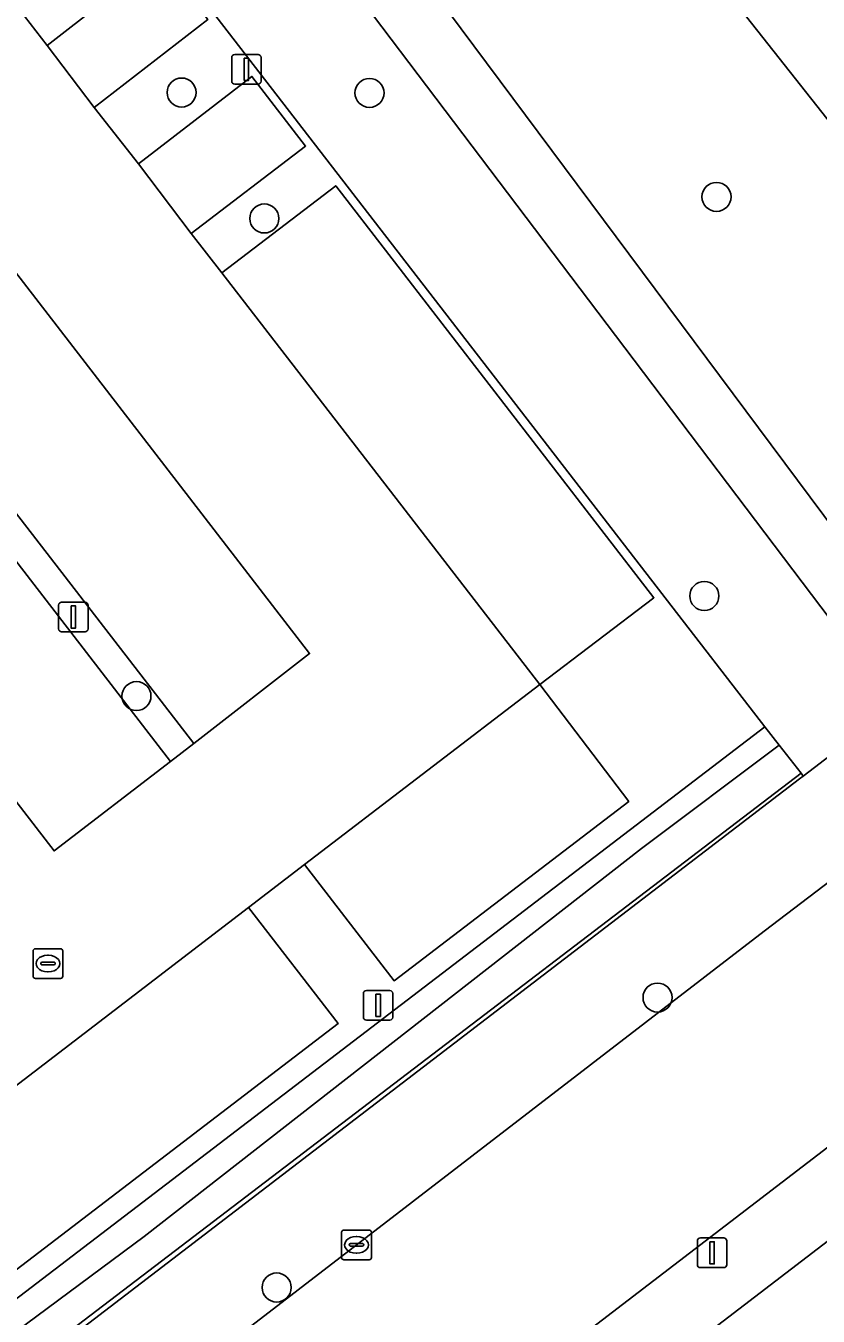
# Model space of a CAD drawing. Extents: x 159352 to 160617, y 385888 to 387323.
# Drawn here: x 159728.28 to 159754.97, y 386827.31 to 386870.79 of the extents above; entities that cross this region are included whole.
import ezdxf

# ---------------------------------------------------------------- set-up
doc = ezdxf.new("R2010")
doc.units = 0
for name, color, linetype in [('IMGEO_Boom', 7, 'Continuous'), ('IMGEO_Erf', 7, 'Continuous'), ('IMGEO_Groenvoorziening', 7, 'Continuous'), ('IMGEO_Haag', 7, 'Continuous'), ('IMGEO_Hek', 7, 'Continuous'), ('IMGEO_Kolk', 7, 'Continuous'), ('IMGEO_Lichtmast', 7, 'Continuous'), ('IMGEO_Parkeervlak_open', 7, 'Continuous'), ('IMGEO_Rijbaan_lokaal_open', 7, 'Continuous'), ('IMGEO_Rioolput', 7, 'Continuous'), ('IMGEO_Verkeerseiland_open', 7, 'Continuous'), ('IMGEO_Voetpad_halfverhard', 7, 'Continuous'), ('IMGEO_Voetpad_open', 7, 'Continuous')]:
    doc.layers.add(name, color=color, linetype=linetype)

msp = doc.modelspace()

# ---------------------------------------------------------------- linework, layer by layer
at = {"layer": 'IMGEO_Boom'}
for centre in [(159733.528, 386868.538), (159739.855, 386868.524), (159751.541, 386865.021), (159736.314, 386864.295), (159751.131, 386851.574), (159732.008, 386848.202), (159749.555, 386838.041), (159736.729, 386828.272)]:
    msp.add_circle(centre, 0.489, dxfattribs=at)
at = {"layer": 'IMGEO_Erf'}
msp.add_lwpolyline([(159746.585, 386810.571), (159746.441, 386810.758), (159746.567, 386810.856), (159746.693, 386810.954), (159746.833, 386810.774), (159751.544, 386814.39), (159751.413, 386814.559), (159751.54, 386814.657), (159751.667, 386814.755), (159751.799, 386814.584), (159756.525, 386818.211), (159756.399, 386818.375), (159756.526, 386818.473), (159756.653, 386818.571), (159756.8, 386818.379), (159761.498, 386821.984), (159761.36, 386822.164), (159761.615, 386822.36), (159755.646, 386830.116), (159725.627, 386807.116)], dxfattribs=at)
at = {"layer": 'IMGEO_Groenvoorziening'}
for points in [[(159748.457, 386859.933), (159733.313, 386879.966), (159731.048, 386882.962), (159726.237, 386889.074), (159725.007, 386890.637), (159721.842, 386887.735), (159723.574, 386885.491), (159753.165, 386847.159), (159753.65, 386846.546), (159754.395, 386845.605), (159754.463, 386845.502), (159757.568, 386847.881)], [(159753.65, 386846.546), (159749.017, 386843.07), (159732.264, 386829.991), (159721.762, 386822.194), (159709.713, 386813.077), (159704.945, 386809.791), (159700.693, 386807.182), (159697.133, 386805.345), (159697.441, 386804.585), (159703.025, 386807.434), (159705.363, 386808.712), (159707.623, 386810.124), (159711.956, 386813.217), (159754.395, 386845.605)]]:
    msp.add_lwpolyline(points, close=True, dxfattribs=at)
for points in [[(159734.415, 386870.999), (159730.584, 386868.038), (159732.076, 386866.137), (159735.893, 386869.081), (159737.704, 386866.736), (159733.849, 386863.788), (159734.88, 386862.467), (159738.716, 386865.398), (159749.431, 386851.516), (159745.593, 386848.595), (159748.588, 386844.654), (159740.681, 386838.606), (159737.669, 386842.524), (159735.777, 386841.075), (159738.798, 386837.167), (159727.039, 386828.174), (159726.942, 386828.1), (159723.946, 386832.01), (159723.777, 386831.886), (159727.257, 386827.365), (159753.165, 386847.159), (159723.574, 386885.491)], [(159736.384, 386879.556), (159736.833, 386878.896), (159759.06, 386849.037), (159764.634, 386853.314), (159764.906, 386853.99), (159764.977, 386854.518), (159764.937, 386855.049), (159764.787, 386855.56), (159763.841, 386856.794), (159747.26, 386877.795)], [(159727.475, 386872.107), (159728.995, 386870.127), (159732.824, 386873.11)], [(159721.762, 386822.194), (159732.264, 386829.991), (159749.017, 386843.07), (159753.65, 386846.546), (159753.165, 386847.159), (159727.257, 386827.365)], [(159711.401, 386812.51), (159754.341, 386845.409), (159754.463, 386845.502), (159754.395, 386845.605), (159711.956, 386813.217)]]:
    msp.add_lwpolyline(points, dxfattribs=at)
at = {"layer": 'IMGEO_Haag'}
msp.add_lwpolyline([(159753.65, 386846.546), (159749.017, 386843.07), (159732.264, 386829.991), (159721.762, 386822.194), (159709.713, 386813.077), (159704.945, 386809.791), (159700.693, 386807.182), (159697.133, 386805.345), (159697.441, 386804.585), (159703.025, 386807.434), (159705.363, 386808.712), (159707.623, 386810.124), (159711.956, 386813.217), (159754.395, 386845.605)], close=True, dxfattribs=at)
at = {"layer": 'IMGEO_Hek'}
for points in [[(159753.165, 386847.159), (159723.574, 386885.491)], [(159723.777, 386831.886), (159727.257, 386827.365), (159753.165, 386847.159)], [(159753.65, 386846.546), (159753.165, 386847.159)], [(159754.395, 386845.605), (159753.65, 386846.546)], [(159697.441, 386804.585), (159703.025, 386807.434), (159705.363, 386808.712), (159707.623, 386810.124), (159711.956, 386813.217), (159754.395, 386845.605)]]:
    msp.add_lwpolyline(points, dxfattribs=at)
at = {"layer": 'IMGEO_Kolk'}
for p, q in [((159738.917, 386829.283), (159738.917, 386830.135)), ((159738.992, 386830.209), (159739.844, 386830.209)), ((159739.918, 386830.135), (159739.918, 386829.283)), ((159739.176, 386829.703), (159739.176, 386829.715)), ((159739.614, 386829.666), (159739.216, 386829.666)), ((159739.219, 386829.752), (159739.617, 386829.752)), ((159739.405, 386829.989), (159739.43, 386829.989)), ((159739.66, 386829.715), (159739.66, 386829.703)), ((159739.428, 386829.429), (159739.403, 386829.429)), ((159739.844, 386829.209), (159738.992, 386829.209))]:
    msp.add_line(p, q, dxfattribs=at)
for points in [[(159738.917, 386829.283), (159738.917, 386830.135)], [(159738.992, 386830.209), (159739.844, 386830.209)], [(159739.918, 386830.135), (159739.918, 386829.283)], [(159739.844, 386829.209), (159738.992, 386829.209)]]:
    msp.add_lwpolyline(points, dxfattribs=at)
for centre, radius, start, end in [((159738.994, 386830.133), 0.0765, 91.552, 178.448), ((159738.994, 386830.133), 0.0765, 91.552, 178.448), ((159739.842, 386830.133), 0.0765, 1.552, 88.448), ((159739.842, 386830.133), 0.0765, 1.552, 88.448), ((159739.216, 386829.712), 0.0403, 85.8775, 175.7526), ((159739.213, 386829.702), 0.0366, 178.938, 274.7102), ((159739.617, 386829.709), 0.043, 264.8664, 352.4533), ((159739.621, 386829.714), 0.0386, 1.7309, 96.639), ((159738.994, 386829.285), 0.0765, 181.552, 268.448), ((159738.994, 386829.285), 0.0765, 181.552, 268.448), ((159739.842, 386829.285), 0.0765, 271.552, 358.448), ((159739.842, 386829.285), 0.0765, 271.552, 358.448)]:
    msp.add_arc(centre, radius, start, end, dxfattribs=at)
for centre, major_axis, ratio, start_param, end_param in [((159739.404, 386829.709), (-0.387, 0.002), 0.722429, 4.712389, 7.853982), ((159739.429, 386829.709), (-0.39, 0.002), 0.717154, 1.570796, 4.712389)]:
    msp.add_ellipse(centre, major_axis=major_axis, ratio=ratio, start_param=start_param, end_param=end_param, dxfattribs=at)
at = {"layer": 'IMGEO_Lichtmast'}
for p, q in [((159735.215, 386868.919), (159735.215, 386869.719)), ((159735.215, 386869.719), (159735.215, 386868.919)), ((159735.315, 386869.819), (159736.105, 386869.819)), ((159736.105, 386869.819), (159735.315, 386869.819)), ((159736.205, 386869.719), (159736.205, 386868.919)), ((159736.205, 386868.919), (159736.205, 386869.719)), ((159736.105, 386868.819), (159735.315, 386868.819)), ((159735.315, 386868.819), (159736.105, 386868.819)), ((159729.386, 386850.465), (159729.386, 386851.265)), ((159729.386, 386851.265), (159729.386, 386850.465)), ((159729.486, 386851.365), (159730.276, 386851.365)), ((159730.276, 386851.365), (159729.486, 386851.365)), ((159730.376, 386851.265), (159730.376, 386850.465)), ((159730.376, 386850.465), (159730.376, 386851.265)), ((159730.276, 386850.365), (159729.486, 386850.365)), ((159729.486, 386850.365), (159730.276, 386850.365)), ((159739.651, 386837.38), (159739.651, 386838.18)), ((159739.651, 386838.18), (159739.651, 386837.38)), ((159739.751, 386838.28), (159740.541, 386838.28)), ((159740.541, 386838.28), (159739.751, 386838.28)), ((159740.641, 386838.18), (159740.641, 386837.38)), ((159740.641, 386837.38), (159740.641, 386838.18)), ((159740.541, 386837.28), (159739.751, 386837.28)), ((159739.751, 386837.28), (159740.541, 386837.28)), ((159750.898, 386829.041), (159750.898, 386829.841)), ((159750.898, 386829.841), (159750.898, 386829.041)), ((159750.998, 386829.941), (159751.788, 386829.941)), ((159751.788, 386829.941), (159750.998, 386829.941)), ((159751.888, 386829.841), (159751.888, 386829.041)), ((159751.888, 386829.041), (159751.888, 386829.841)), ((159751.788, 386828.941), (159750.998, 386828.941)), ((159750.998, 386828.941), (159751.788, 386828.941))]:
    msp.add_line(p, q, dxfattribs=at)
for points in [[(159735.635, 386869.694), (159735.785, 386869.694), (159735.785, 386868.944), (159735.635, 386868.944), (159735.635, 386869.694)], [(159729.806, 386851.24), (159729.956, 386851.24), (159729.956, 386850.49), (159729.806, 386850.49), (159729.806, 386851.24)], [(159740.071, 386838.155), (159740.221, 386838.155), (159740.221, 386837.405), (159740.071, 386837.405), (159740.071, 386838.155)], [(159751.318, 386829.816), (159751.468, 386829.816), (159751.468, 386829.066), (159751.318, 386829.066), (159751.318, 386829.816)]]:
    msp.add_lwpolyline(points, dxfattribs=at)
for centre, start, end in [((159735.315, 386869.719), 90, 180), ((159735.315, 386869.719), 90, 180), ((159736.105, 386869.719), 0, 90), ((159736.105, 386869.719), 360, 90), ((159735.315, 386868.919), 180, 270), ((159735.315, 386868.919), 180, 270), ((159736.105, 386868.919), 270, 0), ((159736.105, 386868.919), 270, 0), ((159729.486, 386851.265), 90, 180), ((159729.486, 386851.265), 90, 180), ((159730.276, 386851.265), 0, 90), ((159730.276, 386851.265), 360, 90), ((159729.486, 386850.465), 180, 270), ((159729.486, 386850.465), 180, 270), ((159730.276, 386850.465), 270, 0), ((159730.276, 386850.465), 270, 0), ((159739.751, 386838.18), 90, 180), ((159739.751, 386838.18), 90, 180), ((159740.541, 386838.18), 0, 90), ((159740.541, 386838.18), 360, 90), ((159739.751, 386837.38), 180, 270), ((159739.751, 386837.38), 180, 270), ((159740.541, 386837.38), 270, 0), ((159740.541, 386837.38), 270, 0), ((159750.998, 386829.841), 90, 180), ((159750.998, 386829.841), 90, 180), ((159751.788, 386829.841), 0, 90), ((159751.788, 386829.841), 360, 90), ((159750.998, 386829.041), 180, 270), ((159750.998, 386829.041), 180, 270), ((159751.788, 386829.041), 270, 0), ((159751.788, 386829.041), 270, 0)]:
    msp.add_arc(centre, 0.1, start, end, dxfattribs=at)
at = {"layer": 'IMGEO_Parkeervlak_open'}
for points in [[(159713.935, 386872.522), (159733.945, 386846.601), (159737.838, 386849.634), (159717.012, 386876.663), (159714.823, 386879.504), (159710.918, 386876.431)], [(159733.159, 386846.001), (159713.337, 386871.718), (159710.143, 386875.862), (159706.225, 386872.825), (159710.265, 386867.585), (159729.233, 386842.983)], [(159728.995, 386870.127), (159730.584, 386868.038), (159734.415, 386870.999), (159732.824, 386873.11)], [(159732.076, 386866.137), (159733.849, 386863.788), (159737.704, 386866.736), (159735.893, 386869.081)], [(159734.88, 386862.467), (159745.593, 386848.595), (159749.431, 386851.516), (159738.716, 386865.398)], [(159737.669, 386842.524), (159740.681, 386838.606), (159748.588, 386844.654), (159745.593, 386848.595)], [(159738.798, 386837.167), (159735.777, 386841.075), (159724.028, 386832.073), (159727.039, 386828.174)]]:
    msp.add_lwpolyline(points, close=True, dxfattribs=at)
at = {"layer": 'IMGEO_Rijbaan_lokaal_open'}
for points in [[(159729.233, 386842.983), (159710.265, 386867.585), (159706.225, 386872.825), (159710.143, 386875.862), (159710.918, 386876.431), (159714.823, 386879.504), (159717.012, 386876.663), (159737.838, 386849.634), (159733.945, 386846.601), (159733.159, 386846.001)], [(159724.633, 386809.492), (159736.8, 386818.831), (159761.001, 386837.379), (159762.032, 386838.013), (159757.655, 386843.719), (159753.142, 386840.278), (159727.611, 386820.614), (159720.361, 386815.054)]]:
    msp.add_lwpolyline(points, close=True, dxfattribs=at)
msp.add_lwpolyline([(159724.028, 386832.073), (159735.777, 386841.075), (159737.669, 386842.524), (159745.593, 386848.595), (159734.88, 386862.467), (159733.849, 386863.788), (159732.076, 386866.137), (159730.584, 386868.038), (159728.995, 386870.127), (159727.475, 386872.107)], dxfattribs=at)
at = {"layer": 'IMGEO_Rioolput'}
for p, q in [((159728.602, 386839.688), (159729.454, 386839.688)), ((159728.527, 386838.762), (159728.527, 386839.614)), ((159728.829, 386839.231), (159729.227, 386839.231)), ((159729.015, 386839.468), (159729.04, 386839.468)), ((159729.528, 386839.614), (159729.528, 386838.762)), ((159728.786, 386839.182), (159728.786, 386839.194)), ((159729.224, 386839.145), (159728.826, 386839.145)), ((159729.038, 386838.908), (159729.013, 386838.908)), ((159729.27, 386839.194), (159729.27, 386839.182)), ((159729.454, 386838.688), (159728.602, 386838.688))]:
    msp.add_line(p, q, dxfattribs=at)
for points in [[(159728.602, 386839.688), (159729.454, 386839.688)], [(159728.527, 386838.762), (159728.527, 386839.614)], [(159729.528, 386839.614), (159729.528, 386838.762)], [(159729.454, 386838.688), (159728.602, 386838.688)]]:
    msp.add_lwpolyline(points, dxfattribs=at)
for centre, radius, start, end in [((159728.604, 386839.612), 0.0765, 91.552, 178.448), ((159728.604, 386839.612), 0.0765, 91.552, 178.448), ((159729.452, 386839.612), 0.0765, 1.552, 88.448), ((159729.452, 386839.612), 0.0765, 1.552, 88.448), ((159728.826, 386839.191), 0.0403, 85.8775, 175.7526), ((159729.231, 386839.193), 0.0386, 1.7309, 96.639), ((159728.823, 386839.181), 0.0366, 178.938, 274.7102), ((159729.227, 386839.188), 0.043, 264.8664, 352.4533), ((159728.604, 386838.764), 0.0765, 181.552, 268.448), ((159728.604, 386838.764), 0.0765, 181.552, 268.448), ((159729.452, 386838.764), 0.0765, 271.552, 358.448), ((159729.452, 386838.764), 0.0765, 271.552, 358.448)]:
    msp.add_arc(centre, radius, start, end, dxfattribs=at)
for centre, major_axis, ratio, start_param, end_param in [((159729.014, 386839.188), (-0.387, 0.002), 0.722429, 4.712389, 7.853982), ((159729.039, 386839.188), (-0.39, 0.002), 0.717154, 1.570796, 4.712389)]:
    msp.add_ellipse(centre, major_axis=major_axis, ratio=ratio, start_param=start_param, end_param=end_param, dxfattribs=at)
at = {"layer": 'IMGEO_Verkeerseiland_open'}
msp.add_lwpolyline([(159713.337, 386871.718), (159733.159, 386846.001), (159733.945, 386846.601), (159713.935, 386872.522), (159710.918, 386876.431), (159710.143, 386875.862)], close=True, dxfattribs=at)
at = {"layer": 'IMGEO_Voetpad_halfverhard'}
msp.add_lwpolyline([(159732.948, 386880.836), (159733.313, 386879.966), (159748.457, 386859.933), (159757.568, 386847.881), (159759.06, 386849.037), (159736.833, 386878.896), (159736.384, 386879.556)], dxfattribs=at)
at = {"layer": 'IMGEO_Voetpad_open'}
for points in [[(159889.583, 386946.772), (159888.444, 386948.254), (159867.142, 386931.956), (159860.725, 386927.055), (159767.092, 386855.2), (159764.634, 386853.314), (159759.06, 386849.037), (159757.568, 386847.881), (159754.463, 386845.502), (159754.341, 386845.409), (159711.401, 386812.51)], [(159713.453, 386809.756), (159720.361, 386815.054), (159727.611, 386820.614), (159753.142, 386840.278), (159757.655, 386843.719), (159772.495, 386855.033), (159776.892, 386858.385), (159802.886, 386878.378)], [(159747.26, 386877.795), (159763.841, 386856.794), (159764.787, 386855.56), (159764.937, 386855.049), (159764.977, 386854.518), (159764.906, 386853.99), (159764.634, 386853.314), (159767.092, 386855.2), (159758.956, 386866.727), (159755.607, 386871.087)], [(159762.032, 386838.013), (159761.001, 386837.379), (159736.8, 386818.831), (159724.633, 386809.492), (159723.916, 386808.941)], [(159725.627, 386807.116), (159755.646, 386830.116)]]:
    msp.add_lwpolyline(points, dxfattribs=at)

doc.saveas('drawing.dxf')
